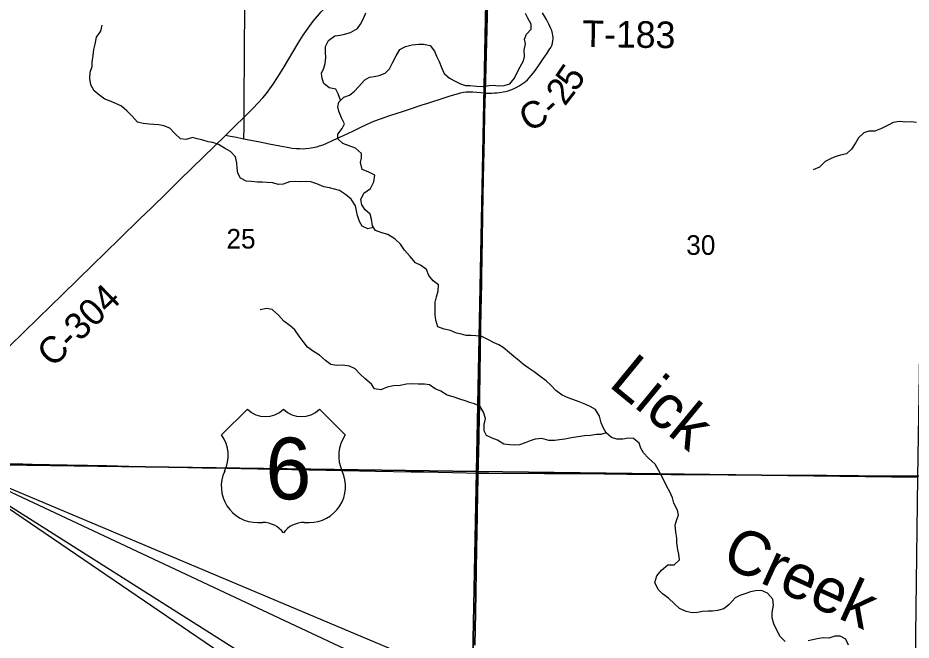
# Model space of a CAD drawing. Extents: x 0 to 34, y 0 to 22.
# Drawn here: x 5.686 to 7.593, y 17.081 to 18.41 of the extents above; entities that cross this region are included whole.
import ezdxf

# ---------------------------------------------------------------- set-up
doc = ezdxf.new("R2010")
doc.units = 0
for name, color, linetype in [('GM_X_County_Road', 7, 'Continuous'), ('GM_X_County_Road_Text', 7, 'Continuous'), ('GM_X_County_Text', 7, 'Continuous'), ('GM_X_Minor_River', 7, 'Continuous'), ('GM_X_Minor_River_Text', 7, 'Continuous'), ('GM_X_Section', 7, 'Continuous'), ('GM_X_Section_Text', 7, 'Continuous'), ('GM_X_State_Route', 7, 'Continuous'), ('GM_X_Township_Road_Text', 7, 'Continuous'), ('GM_X_US_Location', 7, 'Continuous'), ('GM_X_US_Route', 7, 'Continuous'), ('GM_X_US_Shield', 7, 'Continuous'), ('TX_P_1', 7, 'Continuous')]:
    doc.layers.add(name, color=color, linetype=linetype)

msp = doc.modelspace()

# ---------------------------------------------------------------- linework, layer by layer
at = {"layer": 'GM_X_County_Road'}
for points in [[(6.1696, 18.1982), (6.1695, 18.2101), (6.1694, 18.2281), (6.1695, 18.243), (6.1697, 18.2629), (6.1697, 18.2735), (6.17, 18.2921), (6.17, 18.3002), (6.1701, 18.3136), (6.1702, 18.335), (6.1703, 18.3536), (6.1704, 18.371), (6.1706, 18.4009), (6.1708, 18.412), (6.1711, 18.4276), (6.1713, 18.4426), (6.1714, 18.4521)], [(6.1696, 18.1982), (6.1711, 18.1997), (6.1882, 18.2168), (6.1994, 18.2285), (6.2089, 18.2393), (6.2168, 18.2489), (6.2243, 18.2589), (6.2311, 18.2686), (6.2403, 18.2827), (6.2524, 18.3023), (6.2848, 18.3561), (6.2955, 18.3735), (6.3021, 18.3833), (6.3093, 18.3934), (6.3169, 18.4032), (6.3256, 18.4137), (6.3338, 18.423), (6.3432, 18.4329), (6.3526, 18.4419), (6.3579, 18.4466)], [(6.6837, 18.2495), (6.6981, 18.2496), (6.7035, 18.2498), (6.7087, 18.2501), (6.7145, 18.2509), (6.7221, 18.252), (6.727, 18.253), (6.7329, 18.2545), (6.7382, 18.2562), (6.7439, 18.2584), (6.75, 18.2613), (6.7565, 18.2649), (6.7626, 18.2691), (6.769, 18.2739), (6.7737, 18.2779), (6.7779, 18.2823), (6.7823, 18.2875), (6.7887, 18.2958), (6.7959, 18.306), (6.8044, 18.3182), (6.8076, 18.3228), (6.8111, 18.3279), (6.8157, 18.3345), (6.8205, 18.3417), (6.8235, 18.3471), (6.8256, 18.3515), (6.8272, 18.3561), (6.8282, 18.3609), (6.8286, 18.3651), (6.8286, 18.3687), (6.8283, 18.3723), (6.8274, 18.3771), (6.8256, 18.3829), (6.8231, 18.3892), (6.8195, 18.3971), (6.8146, 18.4064), (6.8062, 18.4209)], [(6.6837, 18.2495), (6.6745, 18.2503), (6.6571, 18.2514), (6.6502, 18.2516), (6.6433, 18.2514), (6.6371, 18.2508), (6.6309, 18.2497), (6.623, 18.2476), (6.6058, 18.242), (6.591, 18.2372), (6.5887, 18.2365), (6.5668, 18.2294), (6.5585, 18.2268), (6.5508, 18.2242), (6.5196, 18.2138), (6.509, 18.2103), (6.4795, 18.2007), (6.4595, 18.1938), (6.4454, 18.1886), (6.4374, 18.1853), (6.4203, 18.1776), (6.4002, 18.1679), (6.3726, 18.1549), (6.3575, 18.1476), (6.3451, 18.1419), (6.3371, 18.1386), (6.3296, 18.1359), (6.3237, 18.1342), (6.3164, 18.1325), (6.3079, 18.1311), (6.3006, 18.1302), (6.2951, 18.13), (6.2883, 18.1302), (6.2803, 18.1308), (6.2717, 18.1316), (6.2612, 18.1331), (6.2453, 18.1359), (6.2228, 18.1405), (6.2027, 18.1446), (6.1759, 18.1499), (6.169, 18.1513)], [(6.6744, 17.778), (6.6744, 17.78), (6.6747, 17.7906), (6.675, 17.8061), (6.6754, 17.8179), (6.6758, 17.8378), (6.6761, 17.8575), (6.6764, 17.8701), (6.6766, 17.8848), (6.677, 17.9004), (6.6772, 17.9334), (6.6784, 17.9894), (6.6797, 18.0671), (6.6815, 18.1547), (6.6824, 18.2063), (6.6837, 18.2495)], [(6.1294, 18.1589), (6.1498, 18.1787), (6.1696, 18.1982)], [(6.169, 18.1513), (6.169, 18.1554), (6.1692, 18.1746), (6.1696, 18.1982)], [(5.658, 17.6992), (5.6683, 17.709), (5.699, 17.7389), (5.7577, 17.7963), (5.7795, 17.8176), (5.8155, 17.8528), (5.903, 17.9385), (5.9466, 17.981), (5.9713, 18.0047), (6.0042, 18.0368), (6.0219, 18.0544), (6.0313, 18.0634), (6.0584, 18.0899), (6.0593, 18.0908), (6.1057, 18.1358), (6.1294, 18.1589)], [(6.169, 18.1513), (6.1649, 18.1521), (6.1527, 18.1544), (6.1399, 18.1569), (6.1294, 18.1589)], [(6.6731, 17.6772), (6.6731, 17.6812), (6.6732, 17.6961), (6.6734, 17.716), (6.6736, 17.7321), (6.6738, 17.7514), (6.6744, 17.778)], [(6.6685, 17.4383), (6.6688, 17.4514), (6.669, 17.4589), (6.6692, 17.4663), (6.6695, 17.475), (6.6697, 17.4843), (6.67, 17.4936), (6.6702, 17.5029), (6.6704, 17.5154), (6.6707, 17.5296), (6.671, 17.5439), (6.6711, 17.5526), (6.6714, 17.5638), (6.6715, 17.575), (6.6716, 17.5824), (6.6716, 17.5949), (6.6717, 17.603), (6.6719, 17.6123), (6.672, 17.6179), (6.6723, 17.6334), (6.6725, 17.652), (6.6728, 17.6682), (6.6731, 17.6772)], [(6.6618, 17.0704), (6.6621, 17.0822), (6.6623, 17.0941), (6.6624, 17.1028), (6.664, 17.1804), (6.6648, 17.2302), (6.6656, 17.2762), (6.6666, 17.3458), (6.6678, 17.3968), (6.6682, 17.4235), (6.6685, 17.4383)]]:
    msp.add_lwpolyline(points, dxfattribs=at)
at = {"layer": 'GM_X_County_Text'}
for points in [[(6.6616, 17.071), (6.6618, 17.0828), (6.6621, 17.0946), (6.6622, 17.1033), (6.6637, 17.181), (6.6646, 17.2307), (6.6654, 17.2767), (6.6664, 17.3463), (6.6675, 17.3973), (6.668, 17.424), (6.6682, 17.4389), (6.6686, 17.452), (6.6688, 17.4594), (6.669, 17.4669), (6.6693, 17.4756), (6.6695, 17.4849), (6.6697, 17.4942), (6.6699, 17.5035), (6.6702, 17.5159), (6.6705, 17.5302), (6.6707, 17.5445), (6.6709, 17.5532), (6.6711, 17.5644), (6.6713, 17.5755), (6.6713, 17.583), (6.6714, 17.5954), (6.6715, 17.6035), (6.6716, 17.6128), (6.6717, 17.6184), (6.6721, 17.634), (6.6723, 17.6526), (6.6726, 17.6687), (6.6729, 17.6818), (6.673, 17.6967), (6.6732, 17.7165), (6.6734, 17.7327), (6.6736, 17.752), (6.6742, 17.7806), (6.6745, 17.7911), (6.6748, 17.8066), (6.6752, 17.8184), (6.6755, 17.8383), (6.6759, 17.858), (6.6761, 17.8707), (6.6764, 17.8854), (6.6767, 17.901), (6.677, 17.934), (6.6782, 17.9899), (6.6794, 18.0676), (6.6813, 18.1553), (6.6822, 18.2069), (6.6835, 18.25), (6.6885, 18.4398)], [(6.6885, 18.4398), (6.6835, 18.25), (6.6822, 18.2069), (6.6813, 18.1553), (6.6794, 18.0676), (6.6782, 17.9899), (6.677, 17.934), (6.6767, 17.901), (6.6764, 17.8854), (6.6761, 17.8707), (6.6759, 17.858), (6.6755, 17.8383), (6.6752, 17.8184), (6.6748, 17.8066), (6.6745, 17.7911), (6.6742, 17.7806), (6.6736, 17.752), (6.6734, 17.7327), (6.6732, 17.7165), (6.673, 17.6967), (6.6729, 17.6818), (6.6726, 17.6687), (6.6723, 17.6526), (6.6721, 17.634), (6.6717, 17.6184), (6.6716, 17.6128), (6.6715, 17.6035), (6.6714, 17.5954), (6.6713, 17.583), (6.6713, 17.5755), (6.6711, 17.5644), (6.6709, 17.5532), (6.6707, 17.5445), (6.6705, 17.5302), (6.6702, 17.5159), (6.6699, 17.5035), (6.6697, 17.4942), (6.6695, 17.4849), (6.6693, 17.4756), (6.669, 17.4669), (6.6688, 17.4594), (6.6686, 17.452), (6.6682, 17.4389), (6.668, 17.424), (6.6675, 17.3973), (6.6664, 17.3463), (6.6654, 17.2767), (6.6646, 17.2307), (6.6637, 17.181), (6.6622, 17.1033), (6.6621, 17.0946), (6.6618, 17.0828), (6.6616, 17.071)]]:
    msp.add_lwpolyline(points, dxfattribs=at)
at = {"layer": 'GM_X_Minor_River'}
for points in [[(6.3753, 18.2342), (6.3703, 18.2481), (6.3651, 18.2577), (6.3508, 18.261), (6.3396, 18.2699), (6.336, 18.2806), (6.3347, 18.2924), (6.3395, 18.3025), (6.3423, 18.3127), (6.3437, 18.3256), (6.3428, 18.3359), (6.343, 18.3491), (6.349, 18.3619), (6.3632, 18.3715), (6.3742, 18.3736), (6.3837, 18.3753), (6.3963, 18.3792), (6.4109, 18.3873), (6.4175, 18.397), (6.4238, 18.409), (6.429, 18.4211)], [(6.4342, 18.0814), (6.421, 18.0866), (6.4179, 18.1015), (6.42, 18.1113), (6.4198, 18.1208), (6.4067, 18.1317), (6.3931, 18.1368), (6.38, 18.142), (6.3692, 18.1521), (6.3694, 18.1616), (6.3787, 18.1739), (6.3838, 18.1837), (6.3772, 18.1971), (6.3711, 18.2109), (6.3694, 18.2204), (6.3711, 18.2302), (6.3823, 18.2406), (6.3941, 18.245), (6.4045, 18.2535), (6.4134, 18.2632), (6.427, 18.2781), (6.4369, 18.2836), (6.4468, 18.2849), (6.4575, 18.287), (6.4705, 18.292), (6.4794, 18.3017), (6.4857, 18.3145), (6.4939, 18.3291), (6.5014, 18.3427), (6.514, 18.3492), (6.5278, 18.3524), (6.5418, 18.354), (6.5521, 18.3542), (6.5664, 18.3513), (6.5757, 18.3389), (6.58, 18.3282), (6.5855, 18.3167), (6.5905, 18.3041), (6.596, 18.2911), (6.6079, 18.2818), (6.6199, 18.2751), (6.6308, 18.2696), (6.6414, 18.266), (6.6516, 18.2661), (6.6652, 18.2644), (6.6792, 18.2637), (6.6922, 18.2661), (6.7017, 18.2663), (6.7115, 18.2654), (6.7244, 18.2659), (6.7366, 18.269), (6.746, 18.2818), (6.7527, 18.2949), (6.7585, 18.3058), (6.7656, 18.3182), (6.7673, 18.328), (6.7668, 18.3413), (6.7697, 18.3549), (6.7676, 18.3644), (6.772, 18.3754), (6.7817, 18.3858), (6.7815, 18.3968), (6.7746, 18.4095), (6.7695, 18.4194)], [(6.4457, 17.9623), (6.4333, 17.96), (6.4213, 17.9656), (6.4154, 17.9752), (6.4111, 17.9885), (6.4091, 17.9985), (6.407, 18.0087), (6.3978, 18.0233), (6.3855, 18.0327), (6.3727, 18.0413), (6.3618, 18.0445), (6.3516, 18.0474), (6.3391, 18.0491), (6.3245, 18.0555), (6.3113, 18.0599), (6.3014, 18.0609), (6.2885, 18.0603), (6.2787, 18.0609), (6.2662, 18.06), (6.2524, 18.0554), (6.2425, 18.0544), (6.2297, 18.0577), (6.2187, 18.059), (6.2081, 18.0592), (6.1975, 18.0591), (6.1843, 18.0608), (6.1733, 18.0614), (6.1616, 18.0681), (6.1562, 18.0785), (6.1545, 18.0895), (6.1539, 18.1005), (6.1512, 18.1138), (6.14, 18.125), (6.1272, 18.1321), (6.1149, 18.1396), (6.1024, 18.1444), (6.0926, 18.1457), (6.0791, 18.1501), (6.0689, 18.1522), (6.059, 18.1547), (6.0453, 18.1504), (6.0336, 18.1518), (6.0213, 18.1634), (6.0105, 18.175), (5.9977, 18.1798), (5.9871, 18.1815), (5.9765, 18.1828), (5.9663, 18.1834), (5.9538, 18.1848), (5.9417, 18.1877), (5.9302, 18.2004), (5.9191, 18.2116), (5.9079, 18.2217), (5.8966, 18.2265), (5.8823, 18.2328), (5.8718, 18.2368), (5.8617, 18.2446), (5.849, 18.2543), (5.8424, 18.2674), (5.84, 18.2807), (5.8407, 18.294), (5.8447, 18.3064), (5.8449, 18.3159), (5.847, 18.3299), (5.8484, 18.3428), (5.8513, 18.3541), (5.8546, 18.3692), (5.8632, 18.3819), (5.8661, 18.3948)], [(7.6038, 18.1869), (7.5924, 18.1883), (7.5814, 18.1877), (7.5682, 18.1887), (7.5545, 18.1871), (7.5449, 18.1816), (7.5296, 18.1739), (7.5154, 18.1685)], [(7.5154, 18.1685), (7.5025, 18.168), (7.4919, 18.1648), (7.4807, 18.154), (7.4748, 18.1439), (7.4654, 18.13), (7.4546, 18.1196), (7.4447, 18.1179), (7.4317, 18.114), (7.4218, 18.1097), (7.4095, 18.1034), (7.3968, 18.0912), (7.3834, 18.0854)], [(7.0987, 17.1487), (7.0875, 17.1592), (7.0752, 17.1712), (7.0622, 17.1805), (7.0525, 17.1894), (7.0459, 17.2044), (7.05, 17.2187), (7.0601, 17.231), (7.0736, 17.2425), (7.0872, 17.2422), (7.0981, 17.2526), (7.0972, 17.2648), (7.0947, 17.2743), (7.0927, 17.2892), (7.0925, 17.2994), (7.0905, 17.312), (7.0893, 17.3272), (7.0929, 17.3388), (7.0965, 17.3486), (7.0941, 17.3593), (7.0864, 17.3739), (7.0836, 17.3853), (7.0777, 17.3983), (7.0711, 17.4094), (7.065, 17.4232), (7.0595, 17.4336), (7.0536, 17.4447), (7.0463, 17.4573), (7.0325, 17.4697), (7.0213, 17.4813), (7.0162, 17.4917), (7.0126, 17.5024), (6.9999, 17.5121), (6.9897, 17.513), (6.9772, 17.5106), (6.9646, 17.5109), (6.9533, 17.5141), (6.9418, 17.5238), (6.9363, 17.5342), (6.9312, 17.5457), (6.9273, 17.5598), (6.9192, 17.5736), (6.908, 17.5802), (6.8982, 17.5846), (6.8839, 17.5906), (6.8707, 17.5954), (6.8605, 17.599), (6.8478, 17.6049), (6.8347, 17.6147), (6.8239, 17.6259), (6.8138, 17.6348), (6.8004, 17.6449), (6.7884, 17.6543), (6.7757, 17.6632), (6.7656, 17.6703), (6.7555, 17.6788), (6.7451, 17.6873), (6.7354, 17.6951), (6.7223, 17.706), (6.7126, 17.7122), (6.7028, 17.7166), (6.6897, 17.7233), (6.6765, 17.7296), (6.664, 17.7314), (6.6538, 17.7316), (6.6432, 17.7322), (6.6334, 17.7346), (6.6228, 17.7371), (6.6096, 17.7427), (6.596, 17.7452), (6.5829, 17.7504), (6.5786, 17.7649), (6.5773, 17.7763), (6.5772, 17.7926), (6.5767, 17.8033), (6.5796, 17.8142), (6.5832, 17.8274), (6.5838, 17.8403), (6.5726, 17.8485), (6.5634, 17.8604), (6.5587, 17.873), (6.546, 17.8824), (6.5347, 17.8871), (6.5236, 17.9006), (6.5113, 17.9142), (6.5029, 17.9272), (6.4909, 17.9384), (6.4763, 17.9478), (6.4628, 17.9515), (6.4499, 17.9559), (6.4433, 17.9659), (6.4413, 17.9804), (6.4385, 17.9907), (6.4273, 18), (6.4203, 18.0108), (6.4186, 18.0222), (6.425, 18.0361), (6.4388, 18.0461), (6.4463, 18.0603), (6.4484, 18.0743), (6.4342, 18.0814)], [(6.9416, 17.5241), (6.9307, 17.5203), (6.9212, 17.5204), (6.9083, 17.5184), (6.8954, 17.5175), (6.8817, 17.5159), (6.8676, 17.5135), (6.8535, 17.5108), (6.8425, 17.5091), (6.8322, 17.5081), (6.8194, 17.508), (6.8046, 17.5117), (6.7906, 17.5108), (6.7795, 17.5073), (6.7692, 17.5029), (6.757, 17.4982), (6.7471, 17.4977), (6.7361, 17.4982), (6.7236, 17.4996), (6.7101, 17.5082), (6.6989, 17.5126), (6.6865, 17.5186), (6.6817, 17.5285), (6.6816, 17.5418), (6.6841, 17.555), (6.6802, 17.5684), (6.6729, 17.5806), (6.6612, 17.5858), (6.651, 17.589), (6.6412, 17.5926), (6.6296, 17.5959), (6.6156, 17.6011), (6.6024, 17.6044), (6.5893, 17.613), (6.5769, 17.6178), (6.5646, 17.6267), (6.5543, 17.6281), (6.5407, 17.628), (6.5274, 17.6286), (6.516, 17.6277), (6.502, 17.6253), (6.4883, 17.6244), (6.4746, 17.6217), (6.4608, 17.6159), (6.4472, 17.618), (6.441, 17.628), (6.4268, 17.6404), (6.4171, 17.6497), (6.4059, 17.6605), (6.3943, 17.6665), (6.3795, 17.6683), (6.367, 17.6681), (6.3546, 17.6699), (6.3426, 17.6785), (6.3299, 17.6901), (6.3172, 17.6979), (6.3048, 17.7069), (6.2956, 17.7188), (6.2867, 17.7307), (6.2775, 17.7438), (6.2678, 17.7527), (6.2543, 17.7625), (6.2424, 17.7752), (6.229, 17.7872), (6.2169, 17.7894), (6.2036, 17.7866)], [(7.3241, 17.0783), (7.3133, 17.0892), (7.3064, 17.1026), (7.2994, 17.1164), (7.2963, 17.1293), (7.2961, 17.1403), (7.2987, 17.1562), (7.2974, 17.1691), (7.2863, 17.1819), (7.2731, 17.1874), (7.2606, 17.1869), (7.2496, 17.1848), (7.24, 17.1809), (7.227, 17.1766), (7.2171, 17.1718), (7.2047, 17.1573), (7.1927, 17.1484), (7.1798, 17.1445), (7.1691, 17.1436), (7.1593, 17.143), (7.1475, 17.1428), (7.1368, 17.1408), (7.1254, 17.1395), (7.1126, 17.1424), (7.0987, 17.1487)], [(7.4593, 17.0704), (7.4531, 17.0838), (7.4411, 17.0901), (7.4297, 17.0896), (7.4168, 17.0856), (7.4058, 17.0866), (7.3959, 17.0849), (7.3856, 17.0828), (7.373, 17.0797)]]:
    msp.add_lwpolyline(points, dxfattribs=at)
at = {"layer": 'GM_X_Section'}
for points in [[(5.6535, 18.4609), (6.6853, 18.443), (6.6654, 17.4415), (5.6551, 17.4555)], [(6.6853, 18.443), (7.6223, 18.4397), (7.606, 17.4298), (6.6654, 17.4415)], [(5.6551, 17.4555), (6.6654, 17.4415), (6.6455, 16.4378), (5.6459, 16.4551)], [(6.6654, 17.4415), (7.606, 17.4298), (7.5935, 16.4205), (7.5749, 16.4209), (6.6455, 16.4378)]]:
    msp.add_lwpolyline(points, close=True, dxfattribs=at)
at = {"layer": 'GM_X_State_Route'}
for points in [[(5.6583, 17.4587), (5.6974, 17.4579), (5.7167, 17.4575), (5.7913, 17.4559), (5.8354, 17.455), (5.8764, 17.4542), (5.9236, 17.4531), (5.9578, 17.4523), (5.9945, 17.4515), (6.0169, 17.4509), (6.0796, 17.4497), (6.1325, 17.4486), (6.1629, 17.4479), (6.2338, 17.4467), (6.3071, 17.4451), (6.3817, 17.4439), (6.4495, 17.4425), (6.5259, 17.4409), (6.552, 17.4405), (6.6142, 17.4393), (6.644, 17.4386), (6.6685, 17.4383)], [(6.6685, 17.4383), (6.6918, 17.4381), (6.8106, 17.4375), (6.8603, 17.437), (6.9374, 17.4364), (6.9859, 17.4361), (7.0344, 17.4358), (7.0797, 17.4354), (7.14, 17.435), (7.2022, 17.4344), (7.2339, 17.4342), (7.2995, 17.434), (7.3856, 17.4337), (7.4123, 17.4336), (7.4807, 17.4331), (7.5682, 17.4324), (7.6144, 17.432)]]:
    msp.add_lwpolyline(points, dxfattribs=at)
at = {"layer": 'GM_X_US_Route'}
for points in [[(5.6583, 17.4587), (5.6974, 17.4579), (5.7167, 17.4575), (5.7913, 17.4559), (5.8354, 17.455), (5.8764, 17.4542), (5.9236, 17.4531), (5.9578, 17.4523), (5.9945, 17.4515), (6.0169, 17.4509), (6.0796, 17.4497), (6.1325, 17.4486), (6.1629, 17.4479), (6.2338, 17.4467), (6.3071, 17.4451), (6.3817, 17.4439), (6.4495, 17.4425), (6.5259, 17.4409), (6.552, 17.4405), (6.6142, 17.4393), (6.644, 17.4386), (6.6685, 17.4383)], [(6.6685, 17.4383), (6.6918, 17.4381), (6.8106, 17.4375), (6.8603, 17.437), (6.9374, 17.4364), (6.9859, 17.4361), (7.0344, 17.4358), (7.0797, 17.4354), (7.14, 17.435), (7.2022, 17.4344), (7.2339, 17.4342), (7.2995, 17.434), (7.3856, 17.4337), (7.4123, 17.4336), (7.4807, 17.4331), (7.5682, 17.4324), (7.6144, 17.432)]]:
    msp.add_lwpolyline(points, dxfattribs=at)
at = {"layer": 'GM_X_US_Shield'}
for p, q in [((6.1762, 17.5744), (6.1213, 17.5195)), ((6.385, 17.5195), (6.3301, 17.5744)), ((6.1982, 17.3327), (6.2092, 17.3327)), ((6.2971, 17.3327), (6.3081, 17.3327))]:
    msp.add_line(p, q, dxfattribs=at)
for centre, radius, start, end in [((6.2147, 17.6136), 0.0549, 225.573, 314.427), ((6.2916, 17.6136), 0.0549, 225.573, 314.427), ((6.0583, 17.4754), 0.0769, 334.5471, 35.0009), ((6.448, 17.4754), 0.0769, 144.9991, 205.4529), ((6.1974, 17.4096), 0.0769, 154.8319, 270.6383), ((6.3089, 17.4096), 0.0769, 269.3617, 25.1681), ((6.2092, 17.2778), 0.0549, 36.8699, 90), ((6.2971, 17.2778), 0.0549, 90, 143.1301)]:
    msp.add_arc(centre, radius, start, end, dxfattribs=at)
at = {"layer": 'TX_P_1'}
for points in [[(9.2734, 14.9035), (5.5187, 17.4627), (9.2734, 15.0836)], [(9.2734, 15.8853), (5.5318, 17.4627), (9.2734, 15.7052)]]:
    msp.add_lwpolyline(points, close=True, dxfattribs=at)

# ---------------------------------------------------------------- texts
at = {"layer": 'GM_X_County_Road_Text'}
for s, height, rotation, p in [('5', 0.0568, 55.3017, (6.8765, 18.25)), ('2', 0.0568, 52.6261, (6.8537, 18.22)), ('C', 0.0568, 28.0518, (6.7757, 18.1655)), ('-', 0.0568, 42.5194, (6.8293, 18.1963)), ('C-304', 0.05682, 44.228, (5.7612, 17.6618))]:
    msp.add_text(s, height=height, rotation=rotation, dxfattribs=at).set_placement(p)
at = {"layer": 'GM_X_Minor_River_Text'}
for s, height, rotation, p in [('Lick', 0.09474, 320.6048, (6.9449, 17.6252)), ('Creek', 0.09475, 335.4721, (7.1843, 17.2434))]:
    msp.add_text(s, height=height, rotation=rotation, dxfattribs=at).set_placement(p)
at = {"layer": 'GM_X_Section_Text'}
for s, p in [('25', (6.1315, 17.9176)), ('30', (7.1127, 17.9042))]:
    msp.add_text(s, height=0.04186, rotation=0, dxfattribs=at).set_placement(p)
at = {"layer": 'GM_X_Township_Road_Text'}
msp.add_text('T-183', height=0.05682, rotation=359.1778, dxfattribs=at).set_placement((6.8907, 18.3481))
at = {"layer": 'GM_X_US_Location'}
for s in ['0', '/']:
    msp.add_text(s, height=0.000189, dxfattribs=at).set_placement((6.2531, 17.447))
msp.add_text('6', height=0.000189, rotation=0, dxfattribs=at).set_placement((6.234, 17.4078))
at = {"layer": 'GM_X_US_Shield'}
msp.add_text('6', height=0.1318, dxfattribs=at).set_placement((6.2148, 17.3821))

doc.saveas('drawing.dxf')
